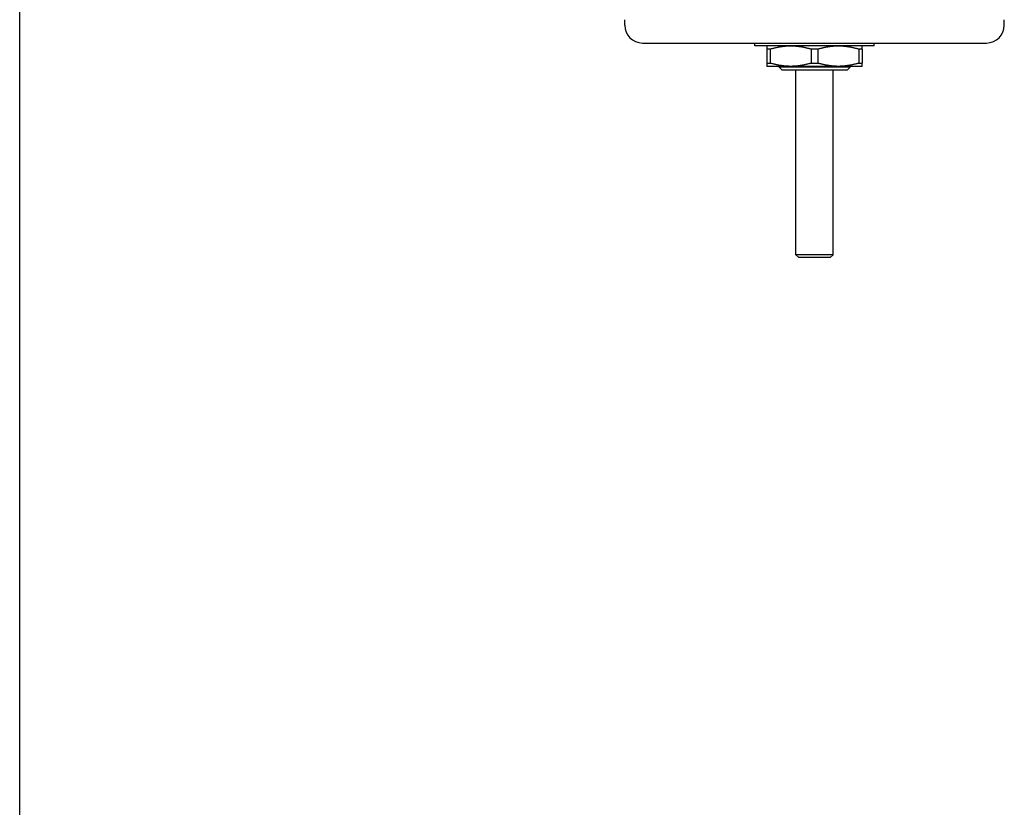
# Model space of a CAD drawing. Header units: inches. Extents: x 24 to 1128, y -69 to 748.
# Tile 661 of 668: x 636 to 657, y 658 to 674. Entities that reach past the tile are written whole.
import ezdxf

# ---------------------------------------------------------------- set-up
doc = ezdxf.new("R2010")
doc.units = ezdxf.units.IN
doc.header["$LTSCALE"] = 32
doc.header["$MEASUREMENT"] = 0
doc.layers.add('Visible (ANSI)', color=7, linetype='Continuous', lineweight=30)

msp = doc.modelspace()

# ---------------------------------------------------------------- linework, layer by layer
at = {"layer": 'Visible (ANSI)'}
for p, q in [((636.28063, 552.66853), (636.28063, 682.27772)), ((649.03563, 674.10947), (649.03563, 674.22758)), ((657.03563, 674.10947), (657.03563, 674.22758)), ((649.40965, 673.73546), (656.66162, 673.73546)), ((651.77579, 673.6764), (651.77579, 673.73546)), ((654.29548, 673.6764), (654.29548, 673.73546)), ((654.29548, 673.6764), (651.77579, 673.6764)), ((652.0317, 673.60821), (652.0317, 673.31152)), ((652.0997, 673.60821), (652.0317, 673.60821)), ((652.0997, 673.60821), (652.0997, 673.31152)), ((652.96763, 673.60821), (652.96763, 673.31152)), ((653.10364, 673.60821), (652.96763, 673.60821)), ((653.10364, 673.60821), (653.10364, 673.31152)), ((654.03957, 673.60821), (653.97157, 673.60821)), ((653.97157, 673.60821), (653.97157, 673.31152)), ((654.03957, 673.60821), (654.03957, 673.31152)), ((652.0317, 673.31152), (652.0997, 673.31152)), ((652.96763, 673.31152), (653.10364, 673.31152)), ((653.97157, 673.31152), (654.03957, 673.31152)), ((652.53366, 673.24333), (652.0317, 673.24333)), ((652.2876, 673.22709), (652.2876, 673.24333)), ((653.78366, 673.22709), (652.2876, 673.22709)), ((652.3501, 673.16459), (652.2876, 673.22709)), ((653.72116, 673.16459), (652.3501, 673.16459)), ((653.5376, 673.24333), (652.53366, 673.24333)), ((652.64193, 669.27103), (652.64193, 673.16459)), ((653.42933, 669.27103), (653.42933, 673.16459)), ((654.03957, 673.24333), (653.5376, 673.24333)), ((653.72116, 673.16459), (653.78366, 673.22709)), ((653.78366, 673.22709), (653.78366, 673.24333)), ((653.42933, 669.27103), (652.64193, 669.27103)), ((652.70443, 669.20853), (652.64193, 669.27103)), ((653.36683, 669.20853), (652.70443, 669.20853)), ((653.36683, 669.20853), (653.42933, 669.27103))]:
    msp.add_line(p, q, dxfattribs=at)
for centre, start, end in [((649.40965, 674.10947), 180, 270), ((656.66162, 674.10947), 270, 0)]:
    msp.add_arc(centre, 0.37402, start, end, dxfattribs=at)
for points, weights in [([(652.0317, 673.6764), (652.0317, 673.6764), (652.0317, 673.60821)], [1, 1.03775343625, 1.0171026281]), ([(652.0997, 673.60821), (652.32874, 673.6764), (652.53366, 673.6764)], [1.0171026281, 1.03775343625, 1]), ([(652.53366, 673.6764), (652.73859, 673.6764), (652.96763, 673.60821)], [1, 1.03775343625, 1.0171026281]), ([(653.10364, 673.60821), (653.33267, 673.6764), (653.5376, 673.6764)], [1.0171026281, 1.03775343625, 1]), ([(653.5376, 673.6764), (653.74253, 673.6764), (653.97157, 673.60821)], [1, 1.03775343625, 1.0171026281]), ([(654.03957, 673.60821), (654.03957, 673.6764), (654.03957, 673.6764)], [1.0171026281, 1.03775343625, 1]), ([(652.0317, 673.31152), (652.0317, 673.24333), (652.0317, 673.24333)], [1.0171026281, 1.03775343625, 1]), ([(652.53366, 673.24333), (652.32874, 673.24333), (652.0997, 673.31152)], [1, 1.03775343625, 1.0171026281]), ([(652.96763, 673.31152), (652.73859, 673.24333), (652.53366, 673.24333)], [1.0171026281, 1.03775343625, 1]), ([(653.5376, 673.24333), (653.33267, 673.24333), (653.10364, 673.31152)], [1, 1.03775343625, 1.0171026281]), ([(653.97157, 673.31152), (653.74253, 673.24333), (653.5376, 673.24333)], [1.0171026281, 1.03775343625, 1]), ([(654.03957, 673.24333), (654.03957, 673.24333), (654.03957, 673.31152)], [1, 1.03775343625, 1.0171026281])]:
    msp.add_rational_spline(points, weights, degree=2, dxfattribs=at)

doc.saveas('drawing.dxf')
